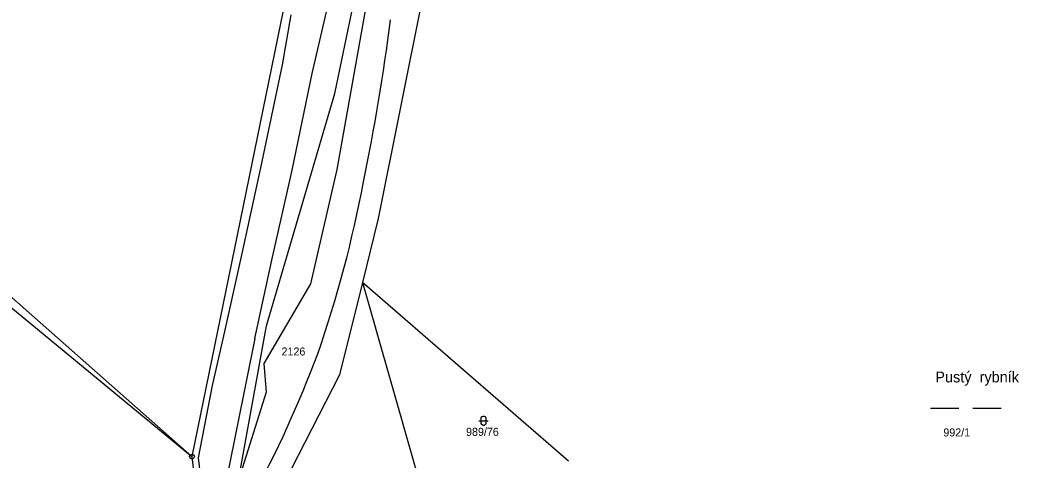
# Model space of a CAD drawing. Extents: x -795483 to -789093, y -1112258 to -1108741.
# Drawn here: x -791985.8 to -791773.5, y -1109588.9 to -1109495.4 of the extents above; entities that cross this region are included whole.
import ezdxf

# ---------------------------------------------------------------- set-up
doc = ezdxf.new("R2010")
doc.units = 0
for name, color, linetype in [('Vrstva 1', 7, 'Continuous'), ('Vrstva 10', 7, 'Continuous'), ('Vrstva 14', 7, 'Continuous'), ('Vrstva 2', 7, 'Continuous'), ('Vrstva 23', 7, 'Continuous'), ('Vrstva 28', 7, 'Continuous'), ('Vrstva 43', 7, 'Continuous')]:
    doc.layers.add(name, color=color, linetype=linetype)

msp = doc.modelspace()

# ---------------------------------------------------------------- linework, layer by layer
at = {"layer": 'Vrstva 1'}
for p, q in [((-791890.46, -1109300.75), (-791949.21, -1109588.2)), ((-791918.85, -1109511.06), (-791902, -1109429.1)), ((-791907.38, -1109465.28), (-791918.4, -1109527.21)), ((-792074.4, -1109477.73), (-791949.21, -1109588.2)), ((-792071.27, -1109487.66), (-791949.21, -1109588.2)), ((-791899.88, -1109488.91), (-791909.64, -1109537.59)), ((-791933.39, -1109560.42), (-791918.85, -1109511.06)), ((-791918.4, -1109527.21), (-791924.04, -1109551.49)), ((-791909.64, -1109537.59), (-791913.01, -1109551.17)), ((-791924.04, -1109551.49), (-791933.97, -1109568.42)), ((-791913.01, -1109551.17), (-791917.89, -1109570.79)), ((-791913.01, -1109551.17), (-791901.65, -1109590.96)), ((-791869.18, -1109589.15), (-791913.01, -1109551.17)), ((-791939.32, -1109593.19), (-791933.39, -1109560.42)), ((-791933.97, -1109568.42), (-791933.45, -1109574.5)), ((-791917.89, -1109570.79), (-791933.38, -1109601.14)), ((-791933.45, -1109574.5), (-791939.32, -1109593.19)), ((-791949.21, -1109588.2), (-791947.01, -1109607.55))]:
    msp.add_line(p, q, dxfattribs=at)
at = {"layer": 'Vrstva 10'}
for centre, radius, start, end in [((-792352.49, -1109438.85), 449.02, 348.3154, 352.7653), ((-792155.5, -1109484.85), 246.84, 340.7262, 349.5106), ((-792145.24, -1109483.09), 237.8, 331.3395, 339.5094)]:
    msp.add_arc(centre, radius, start, end, dxfattribs=at)
at = {"layer": 'Vrstva 2'}
for p, q in [((-791923.68, -1109506.81), (-791915.38, -1109470.75)), ((-791930, -1109504.9), (-791928.11, -1109494.31)), ((-791934.58, -1109526.83), (-791930, -1109504.9)), ((-791927.94, -1109527.3), (-791923.68, -1109506.81)), ((-791938.52, -1109545.02), (-791934.58, -1109526.83)), ((-791932.22, -1109546.45), (-791927.94, -1109527.3)), ((-791942.26, -1109561.64), (-791938.52, -1109545.02)), ((-791935.86, -1109563.1), (-791932.22, -1109546.45)), ((-791944.85, -1109573.09), (-791942.26, -1109561.64)), ((-791935.86, -1109563.1), (-791941.55, -1109591.2)), ((-791947.8, -1109588.47), (-791944.85, -1109573.09)), ((-791945.88, -1109605.78), (-791947.8, -1109588.47))]:
    msp.add_line(p, q, dxfattribs=at)
at = {"layer": 'Vrstva 23'}
for p, q in [((-791792.27, -1109577.87), (-791786.27, -1109577.87)), ((-791783.27, -1109577.87), (-791777.27, -1109577.87)), ((-791888.26, -1109580.58), (-791886.26, -1109580.58)), ((-791887.76, -1109579.98), (-791887.66, -1109579.78)), ((-791887.76, -1109581.18), (-791887.76, -1109579.98)), ((-791887.66, -1109579.78), (-791887.56, -1109579.68)), ((-791887.56, -1109579.68), (-791887.36, -1109579.58)), ((-791887.36, -1109579.58), (-791887.16, -1109579.58)), ((-791887.16, -1109579.58), (-791886.96, -1109579.68)), ((-791886.96, -1109579.68), (-791886.86, -1109579.78)), ((-791886.86, -1109579.78), (-791886.76, -1109579.98)), ((-791886.76, -1109579.98), (-791886.76, -1109581.18)), ((-791887.66, -1109581.38), (-791887.76, -1109581.18)), ((-791887.56, -1109581.48), (-791887.66, -1109581.38)), ((-791887.36, -1109581.58), (-791887.56, -1109581.48)), ((-791887.16, -1109581.58), (-791887.36, -1109581.58)), ((-791886.96, -1109581.48), (-791887.16, -1109581.58)), ((-791886.86, -1109581.38), (-791886.96, -1109581.48)), ((-791886.76, -1109581.18), (-791886.86, -1109581.38))]:
    msp.add_line(p, q, dxfattribs=at)
at = {"layer": 'Vrstva 28'}
for radius in [0.5, 0.01]:
    msp.add_circle((-791949.21, -1109588.2), radius, dxfattribs=at)

# ---------------------------------------------------------------- texts
at = {"layer": 'Vrstva 14'}
for s, p in [('2126', (-791930.18, -1109566.71)), ('989/76', (-791890.98, -1109583.78)), ('992/1', (-791789.57, -1109583.91))]:
    msp.add_text(s, height=1.7, dxfattribs=at).set_placement(p)
at = {"layer": 'Vrstva 43'}
msp.add_text('Pustý  rybník', height=2.3, dxfattribs=at).set_placement((-791791.27, -1109572.43))

doc.saveas('drawing.dxf')
